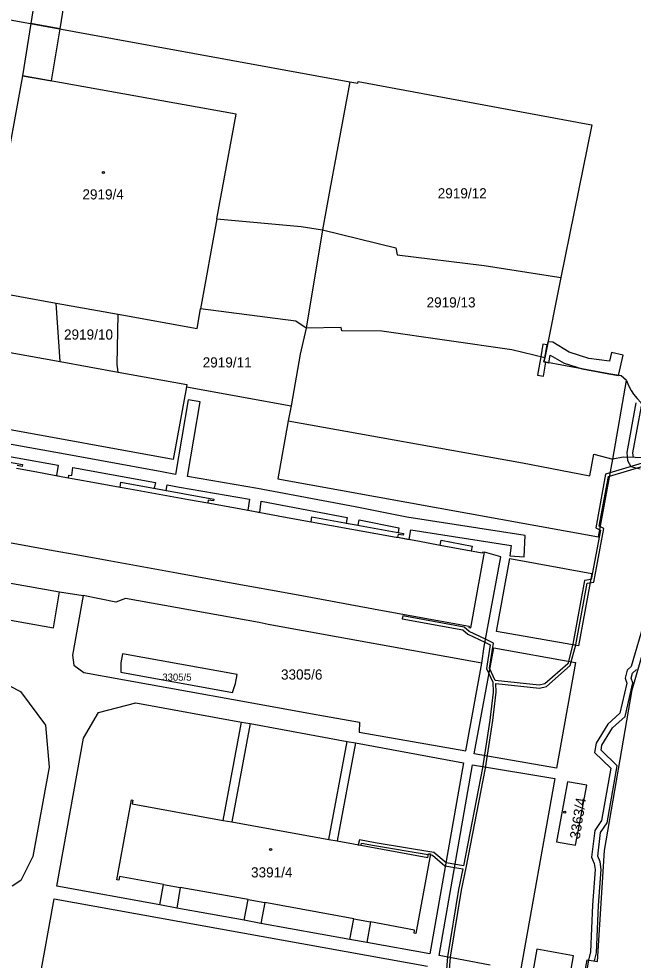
# Model space of a CAD drawing. Extents: x -756746 to -753363, y -1166406 to -1161727.
# Drawn here: x -756012.2 to -755909.2, y -1165220.9 to -1165063.1 of the extents above; entities that cross this region are included whole.
import ezdxf

# ---------------------------------------------------------------- set-up
doc = ezdxf.new("R2010")
doc.units = 0
for name, color, linetype in [('Hranice parcel', 7, 'Continuous'), ('Parcelní čísla', 7, 'Continuous'), ('Vnitřní kresba', 7, 'Continuous'), ('Věcná břemena k části', 7, 'Continuous'), ('Značky budov', 7, 'Continuous')]:
    doc.layers.add(name, color=color, linetype=linetype)

msp = doc.modelspace()

# ---------------------------------------------------------------- linework, layer by layer
at = {"layer": 'Hranice parcel'}
for p, q in [((-755978.99, -1165096.63), (-755981.73, -1165111.68)), ((-755978.99, -1165096.63), (-755964.89, -1165097.9)), ((-755921.3, -1165106.43), (-755924.03, -1165119.91)), ((-756005.3, -1165120.54), (-756005.96, -1165110.74)), ((-756005.96, -1165110.74), (-755995.54, -1165112.62)), ((-756005.3, -1165120.54), (-755995.59, -1165122.3)), ((-755912.62, -1165136.93), (-755910.31, -1165123.72)), ((-756005.39, -1165159.15), (-756001.44, -1165159.78))]:
    msp.add_line(p, q, dxfattribs=at)
for points in [[(-756022.9, -1165061.55), (-755956.73, -1165073.63), (-755955.35, -1165073.89), (-755955.29, -1165073.59), (-755917.1, -1165080.69), (-755916.12, -1165080.87), (-755921.3, -1165106.43)], [(-755978.99, -1165096.63), (-755975.8, -1165079.06), (-756011.62, -1165072.61), (-756015.89, -1165095.98)], [(-755964.89, -1165097.9), (-755961.28, -1165098.47), (-755948.98, -1165101.45)], [(-755948.98, -1165101.45), (-755948.75, -1165102.67), (-755934.16, -1165104.42), (-755921.65, -1165106.38), (-755921.3, -1165106.43)], [(-756018.02, -1165107.64), (-756018.18, -1165108.53), (-756005.96, -1165110.74)], [(-755995.59, -1165122.3), (-755995.75, -1165121.05), (-755995.54, -1165112.62)], [(-755995.54, -1165112.62), (-755982.33, -1165115.01), (-755981.73, -1165111.68)], [(-755924.03, -1165119.91), (-755929.56, -1165118.6), (-755951.33, -1165115.45), (-755958.03, -1165115.39), (-755958.15, -1165114.83), (-755964.05, -1165114.96), (-755965.74, -1165113.75), (-755981.73, -1165111.68)], [(-756031.07, -1165114.92), (-756025.7, -1165115.96), (-756025.94, -1165117.24), (-756019.95, -1165117.89), (-756005.3, -1165120.54)], [(-755910.31, -1165123.72), (-755911.22, -1165122.94), (-755913.27, -1165122.59), (-755924.17, -1165120.6), (-755924.03, -1165119.91)], [(-755995.59, -1165122.3), (-755984.06, -1165124.39), (-755984.13, -1165124.78), (-755966.56, -1165127.96), (-755967.04, -1165130.46), (-755927.75, -1165137.52), (-755916.48, -1165139.71), (-755915.79, -1165136.1), (-755912.62, -1165136.93)], [(-755910.31, -1165123.72), (-755909.97, -1165124.58), (-755909.53, -1165125.4), (-755909.12, -1165126.02), (-755908.54, -1165126.74), (-755907.88, -1165127.39), (-755907.15, -1165127.97), (-755906.37, -1165128.47), (-755905.61, -1165128.64), (-755904.84, -1165128.7), (-755904.07, -1165128.67), (-755903.6, -1165128.6), (-755902.85, -1165128.41), (-755902.13, -1165128.12), (-755901.45, -1165127.75), (-755900.83, -1165127.29), (-755900.27, -1165126.75)], [(-756027.1, -1165134.99), (-756011.6, -1165137.79), (-756011.66, -1165138.12), (-756012.5, -1165137.97)], [(-755935.43, -1165318.22), (-755932.53, -1165318.74), (-755929.85, -1165303.72), (-755931.34, -1165300.47), (-755916.93, -1165220.85), (-755915.16, -1165221.13), (-755913.98, -1165202.5), (-755909.35, -1165175.61), (-755902.08, -1165150.46), (-755900.91, -1165144.09), (-755903, -1165139.15), (-755906.87, -1165136.68), (-755910.86, -1165136.56), (-755912.62, -1165136.93)], [(-756082.18, -1165138.45), (-756071.23, -1165140.44), (-756066.37, -1165141.32), (-756061.54, -1165142.2), (-756050.63, -1165144.18), (-756039.74, -1165146.16), (-756034.2, -1165147.17), (-756029.45, -1165148.03), (-756017.82, -1165150.15), (-756007.09, -1165152.1), (-756001.97, -1165153.03), (-755997.4, -1165153.86), (-755985.74, -1165155.98), (-755975.05, -1165157.92), (-755969.99, -1165158.84), (-755965.37, -1165159.68), (-755951.22, -1165162.26), (-755936.7, -1165164.9), (-755936.74, -1165165.14), (-755936.42, -1165165.2), (-755934.12, -1165152.51)], [(-756012.59, -1165138.44), (-756009.23, -1165139.05), (-756004.87, -1165139.85), (-755999.82, -1165140.77), (-755995.24, -1165141.6), (-755995.09, -1165140.78), (-755979.54, -1165143.6), (-755979.6, -1165143.92), (-755980.46, -1165143.77), (-755980.54, -1165144.25), (-755977.14, -1165144.87), (-755972.87, -1165145.64), (-755967.83, -1165146.56), (-755963.21, -1165147.4), (-755963.06, -1165146.58), (-755947.71, -1165149.36), (-755947.77, -1165149.67), (-755948.61, -1165149.52), (-755948.7, -1165150.01), (-755945.31, -1165150.63), (-755941.56, -1165151.31), (-755941.42, -1165150.5), (-755936.2, -1165151.48), (-755936.34, -1165152.28), (-755934.82, -1165152.56), (-755934.46, -1165152.62), (-755934.43, -1165152.45), (-755934.12, -1165152.51)], [(-756095.46, -1165142.01), (-756052.05, -1165149.86), (-756050.8, -1165151.12), (-756005.39, -1165159.15)], [(-755934.6, -1165171.12), (-755934.2, -1165168.33), (-755931.39, -1165153.28), (-755934.12, -1165152.51)], [(-756089.4, -1165156.08), (-756053.01, -1165163.31), (-756050.41, -1165163.78), (-756048.53, -1165163.11), (-756047.53, -1165161.61), (-756046.91, -1165157.96), (-756006.43, -1165165.21), (-756005.39, -1165159.15)], [(-756001.44, -1165159.78), (-756003.2, -1165169.78), (-756002.98, -1165171.43), (-756001.34, -1165172.67), (-755972.8, -1165177.85), (-755963.3, -1165179.56), (-755960.79, -1165179.99), (-755955.11, -1165181.01), (-755955.14, -1165182.69), (-755937.26, -1165185.84), (-755934.6, -1165171.12)], [(-755934.6, -1165171.12), (-755970.43, -1165164.66), (-755971.93, -1165164.27), (-755994.32, -1165160.27), (-755995.94, -1165160.91), (-756001.44, -1165159.78)], [(-755975.91, -1165174.55), (-755975.63, -1165173.03), (-755994.85, -1165169.53), (-755995.12, -1165171.05), (-755995.1, -1165172.62), (-755976.39, -1165176.01), (-755975.91, -1165174.55)], [(-755943.52, -1165203.06), (-755943.2, -1165203.11), (-755945.62, -1165216.47), (-755945.94, -1165216.41), (-755945.85, -1165215.88), (-755953.24, -1165214.47), (-755953.88, -1165217.97), (-755956.69, -1165217.45), (-755956.03, -1165213.96), (-755970.97, -1165211.27), (-755971.62, -1165214.74), (-755974.41, -1165214.22), (-755973.76, -1165210.77), (-755985.14, -1165208.72), (-755985.7, -1165212.19), (-755988.59, -1165211.65), (-755987.94, -1165208.21), (-755995.35, -1165206.88), (-755995.46, -1165207.49), (-755995.77, -1165207.43), (-755993.35, -1165194.05), (-755993.09, -1165194.09), (-755993.21, -1165194.71), (-755977.95, -1165197.47), (-755974.88, -1165181.02), (-755973.45, -1165181.26), (-755976.52, -1165197.73), (-755960.26, -1165200.67), (-755957.18, -1165184.24), (-755955.76, -1165184.48), (-755958.83, -1165200.93), (-755943.63, -1165203.68), (-755943.52, -1165203.06)], [(-755920.19, -1165191.02), (-755922.07, -1165201.06), (-755918.85, -1165201.66), (-755916.97, -1165191.6), (-755920.19, -1165191.02)], [(-755922.41, -1165238.18), (-755919.2, -1165220.17), (-755925.35, -1165219.08), (-755928.56, -1165237.09), (-755922.41, -1165238.18)]]:
    msp.add_lwpolyline(points, dxfattribs=at)
at = {"layer": 'Vnitřní kresba'}
for p, q in [((-755956.73, -1165073.63), (-755959, -1165086)), ((-755959, -1165086), (-755960.07, -1165091.72)), ((-755960.07, -1165091.72), (-755961.28, -1165098.47)), ((-755961.28, -1165098.47), (-755964.05, -1165114.96)), ((-755964.05, -1165114.96), (-755965.02, -1165119.29)), ((-755965.02, -1165119.29), (-755966.56, -1165127.96)), ((-755984.13, -1165124.78), (-755986.33, -1165136.96)), ((-755986.33, -1165136.96), (-756022.25, -1165130.43)), ((-755967.04, -1165130.46), (-755968.81, -1165140.19)), ((-755915.02, -1165149.91), (-755912.62, -1165136.93)), ((-755968.81, -1165140.19), (-755915.02, -1165149.91)), ((-755995.24, -1165141.6), (-755993.59, -1165141.9)), ((-755993.59, -1165141.9), (-755983.77, -1165143.67)), ((-755983.77, -1165143.67), (-755980.54, -1165144.25)), ((-755963.21, -1165147.4), (-755948.94, -1165149.97)), ((-755948.94, -1165149.97), (-755948.7, -1165150.01)), ((-755941.56, -1165151.31), (-755936.34, -1165152.28)), ((-755932.11, -1165165.79), (-755929.88, -1165153.55)), ((-755929.88, -1165153.55), (-755916.1, -1165156.1)), ((-755916.1, -1165156.1), (-755918.34, -1165168.22)), ((-755918.34, -1165168.22), (-755932.11, -1165165.79)), ((-755935.85, -1165186.33), (-755932.58, -1165168.55)), ((-755932.58, -1165168.55), (-755918.84, -1165171.01)), ((-755918.84, -1165171.01), (-755922.07, -1165188.74)), ((-756016.53, -1165173.53), (-756011.95, -1165175.85)), ((-756011.95, -1165175.85), (-756007.75, -1165181.53)), ((-755998.84, -1165179.38), (-755992.61, -1165177.78)), ((-755992.61, -1165177.78), (-755974.88, -1165181.02)), ((-756001.4, -1165183.69), (-755998.84, -1165179.38)), ((-756007.75, -1165181.53), (-756007.12, -1165188.55)), ((-755973.45, -1165181.26), (-755957.18, -1165184.24)), ((-756005.87, -1165208.5), (-756001.4, -1165183.69)), ((-755955.76, -1165184.48), (-755937.63, -1165187.85)), ((-755922.07, -1165188.74), (-755935.85, -1165186.33)), ((-756007.12, -1165188.55), (-756009.85, -1165203.51)), ((-755937.63, -1165187.85), (-755943.29, -1165219.88)), ((-755941.73, -1165220.16), (-755936.13, -1165188.14)), ((-755936.13, -1165188.14), (-755922.34, -1165190.48)), ((-755922.34, -1165190.48), (-755928.08, -1165222.64)), ((-755977.95, -1165197.47), (-755976.52, -1165197.73)), ((-755960.26, -1165200.67), (-755958.83, -1165200.93)), ((-756009.85, -1165203.51), (-756011.91, -1165207.54)), ((-756011.91, -1165207.54), (-756013.33, -1165208.5)), ((-755988.59, -1165211.65), (-756005.87, -1165208.5)), ((-755987.94, -1165208.21), (-755985.14, -1165208.72)), ((-756009.25, -1165227.01), (-756006.28, -1165210.64)), ((-756006.28, -1165210.64), (-755943.66, -1165221.9)), ((-755974.41, -1165214.22), (-755985.7, -1165212.19)), ((-755973.76, -1165210.77), (-755970.97, -1165211.27)), ((-755956.69, -1165217.45), (-755971.62, -1165214.74)), ((-755956.03, -1165213.96), (-755953.24, -1165214.47)), ((-755943.29, -1165219.88), (-755953.88, -1165217.97)), ((-755933.19, -1165221.74), (-755941.73, -1165220.16))]:
    msp.add_line(p, q, dxfattribs=at)
at = {"layer": 'Věcná břemena k části'}
for points in [[(-756009.88, -1165061.71), (-756010.22, -1165063.86), (-756005.31, -1165064.76), (-756004.15, -1165057.7)], [(-756019.43, -1165135.44), (-756005.63, -1165137.9), (-756005.88, -1165139.67), (-756004.87, -1165139.85), (-756003.92, -1165140.02), (-756003.85, -1165139.6), (-756003.35, -1165139.67), (-756003.18, -1165138.33), (-755989.33, -1165140.85), (-755989.51, -1165141.79), (-755987.54, -1165142.15), (-755987.37, -1165141.22), (-755985.28, -1165141.62), (-755973.53, -1165143.63), (-755973.79, -1165145.47), (-755972.87, -1165145.64), (-755971.83, -1165145.83), (-755971.56, -1165143.98), (-755957.15, -1165146.69), (-755957.3, -1165147.62), (-755955.33, -1165147.98), (-755955.17, -1165147.07), (-755948.47, -1165148.41), (-755948.6, -1165149.2), (-755947.71, -1165149.36), (-755947.77, -1165149.67), (-755948.61, -1165149.52), (-755948.7, -1165150.01), (-755946.75, -1165150.37), (-755946.5, -1165148.75), (-755929.63, -1165151.36), (-755929.86, -1165153.11), (-755927.49, -1165153.27), (-755927.28, -1165149.7), (-755947.17, -1165146.62), (-755955.81, -1165144.91), (-755972.22, -1165141.82), (-755983.96, -1165139.81), (-755981.81, -1165127.28), (-755983.8, -1165126.94), (-755985.93, -1165139.46), (-755988.24, -1165139.02), (-756003.86, -1165136.18), (-756019.77, -1165133.35)], [(-755908.74, -1165127.48), (-755910.24, -1165135.8), (-755910.12, -1165137.16), (-755909.56, -1165138.15), (-755908.02, -1165138.51)], [(-755909.16, -1165136.61), (-755909.24, -1165135.84), (-755907.82, -1165128)], [(-755907.68, -1165137.6), (-755913.81, -1165139.42), (-755915.45, -1165148.43), (-755914.68, -1165148.83), (-755916.23, -1165157.09), (-755917.33, -1165157.26), (-755919.31, -1165167.95), (-755920.17, -1165171.25), (-755923.98, -1165174.57), (-755924.93, -1165174.8), (-755932.31, -1165174.03), (-755933.27, -1165171.94), (-755932.59, -1165167.76), (-755933.97, -1165167.1), (-755936.67, -1165165.81), (-755937.55, -1165165.08), (-755947.82, -1165163.2), (-755947.91, -1165163.69), (-755937.77, -1165165.55), (-755936.94, -1165166.24), (-755934.07, -1165167.61), (-755933.15, -1165168.05), (-755933.79, -1165172.01), (-755932.72, -1165174.32), (-755932.66, -1165175.98), (-755933.21, -1165180.67), (-755934.45, -1165188.64), (-755937.66, -1165205.09), (-755940.58, -1165204.62), (-755942.64, -1165202.85), (-755952.48, -1165201.22), (-755955.1, -1165200.72), (-755955.33, -1165201.56), (-755954.83, -1165201.65), (-755954.74, -1165201.3), (-755952.57, -1165201.71), (-755943.55, -1165203.21), (-755943.52, -1165203.06), (-755943.2, -1165203.11), (-755943.23, -1165203.26), (-755942.86, -1165203.33), (-755940.8, -1165205.09), (-755937.76, -1165205.58), (-755938.49, -1165209.08), (-755940.31, -1165220.35), (-755940.54, -1165223.15)], [(-755940.04, -1165223.21), (-755939.81, -1165220.41), (-755938, -1165209.17), (-755937.21, -1165205.43), (-755933.96, -1165188.72), (-755932.71, -1165180.73), (-755932.16, -1165176), (-755932.21, -1165174.54), (-755924.9, -1165175.31), (-755923.74, -1165175.03), (-755919.73, -1165171.52), (-755918.82, -1165168.06), (-755916.9, -1165157.7), (-755915.8, -1165157.53), (-755914.12, -1165148.56), (-755914.89, -1165148.16), (-755913.32, -1165139.79), (-755907.54, -1165138.08)], [(-755907.24, -1165163.87), (-755909.54, -1165171.65), (-755910.2, -1165172.3), (-755910.55, -1165173.64)], [(-755915.69, -1165221.05), (-755915.33, -1165219.68), (-755915, -1165211.73), (-755914.54, -1165205.7), (-755914.75, -1165204.41), (-755915.14, -1165203.5), (-755914.67, -1165199.51), (-755913.54, -1165197.87), (-755911.88, -1165188.34), (-755914.57, -1165185.73), (-755914.43, -1165184.87), (-755912.65, -1165181.98), (-755910.52, -1165180.04), (-755909.24, -1165174.44), (-755909.51, -1165173.62), (-755909.3, -1165172.82), (-755908.66, -1165172.17)], [(-755910.55, -1165173.64), (-755910.28, -1165174.48), (-755911.42, -1165179.52), (-755913.43, -1165181.34), (-755915.39, -1165184.51), (-755915.65, -1165186.09), (-755912.96, -1165188.7), (-755914.48, -1165197.49), (-755915.63, -1165199.15), (-755916.16, -1165203.64), (-755915.71, -1165204.69), (-755915.54, -1165205.74), (-755916, -1165211.67), (-755916.33, -1165219.54), (-755916.68, -1165220.89), (-755917.55, -1165226.25)]]:
    msp.add_lwpolyline(points, dxfattribs=at)
for points in [[(-756005.31, -1165064.76), (-756010.22, -1165063.86), (-756011.62, -1165072.61), (-756006.75, -1165073.49)], [(-755913.18, -1165120.5), (-755916.64, -1165120.02), (-755919.95, -1165118.98), (-755922.69, -1165117.32), (-755923.49, -1165117.23), (-755923.59, -1165117.72), (-755924.03, -1165119.91), (-755924.17, -1165120.6), (-755923.84, -1165120.66), (-755923.34, -1165120.75), (-755923.13, -1165119.49), (-755920.77, -1165120.82), (-755917.72, -1165121.78), (-755913.27, -1165122.59), (-755911.67, -1165122.86), (-755910.88, -1165119.46), (-755912.83, -1165119.01)], [(-755923.84, -1165120.66), (-755924.17, -1165120.6), (-755924.03, -1165119.91), (-755923.59, -1165117.72), (-755924.33, -1165117.63), (-755924.7, -1165119.75), (-755925.22, -1165122.81), (-755924.23, -1165122.98)]]:
    msp.add_lwpolyline(points, close=True, dxfattribs=at)
at = {"layer": 'Značky budov'}
for centre in [(-755998.04, -1165088.86), (-755920.67, -1165196.09), (-755969.99, -1165202.36)]:
    msp.add_circle(centre, 0.175, dxfattribs=at)

# ---------------------------------------------------------------- texts
at = {"layer": 'Parcelní čísla'}
for s, height, p in [('2919/4', 1.7, (-756001.56, -1165093.36)), ('2919/12', 1.7, (-755941.97, -1165093.18)), ('2919/13', 1.7, (-755943.84, -1165111.47)), ('2919/10', 1.7, (-756004.65, -1165116.86)), ('2919/11', 1.7, (-755981.39, -1165121.53)), ('3305/5', 1.2, (-755988.17, -1165174.06)), ('3305/6', 1.7, (-755968.26, -1165173.87)), ('3391/4', 1.7, (-755973.28, -1165207.04))]:
    msp.add_text(s, height=height, dxfattribs=at).set_placement(p)
msp.add_text('3363/4', height=1.7, rotation=81, dxfattribs=at).set_placement((-755918.16, -1165200.69))

doc.saveas('drawing.dxf')
